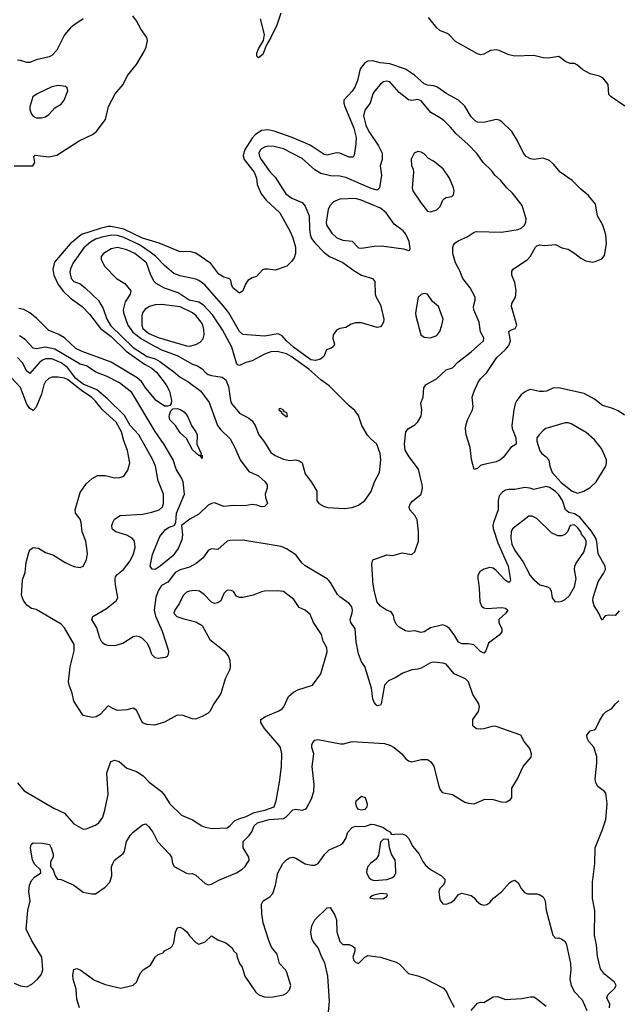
# Model space of a CAD drawing. Header units: inches. Extents: x 884549 to 1028252, y 526810 to 653624.
# Tile 704 of 1056: x 964464 to 968290, y 587289 to 593584. Entities that reach past the tile are written whole.
import ezdxf

# ---------------------------------------------------------------- set-up
doc = ezdxf.new("R2010")
doc.units = ezdxf.units.IN
doc.header["$MEASUREMENT"] = 0
doc.layers.add('A9568', color=7, linetype='Continuous')
doc.layers.add('A9569', color=7, linetype='Continuous')

msp = doc.modelspace()

# ---------------------------------------------------------------- linework, layer by layer
at = {"layer": 'A9568', "color": 5}
for points, elevation in [([(964430, 587423.8), (964470, 587406.4), (964510, 587401.3), (964542.9, 587417.1), (964577.6, 587450), (964601.7, 587478.3), (964612.3, 587510), (964606, 587590), (964539.1, 587699.1), (964505.4, 587770), (964516.4, 587890), (964531.8, 587950), (964522.7, 588010), (964527.1, 588050), (964540.3, 588079.7), (964558.3, 588101.7), (964599, 588130), (964597.2, 588150), (964562.2, 588182.2), (964545.4, 588210), (964534, 588290), (964538, 588310), (964550, 588320.5), (964610, 588320.3), (964654, 588310), (964666, 588290), (964678, 588250), (964678, 588230), (964660.7, 588199.3), (964661, 588170), (964678, 588150), (964690.8, 588110), (964706.8, 588090), (964730, 588086.3), (964811, 588051), (964870, 588007.2), (964924.5, 587995.5), (964950, 587996.3), (965010, 588039.1), (965040.5, 588070), (965054, 588110), (965052.1, 588167.9), (965059.5, 588190), (965070, 588210.7), (965126, 588254), (965134.7, 588265.3), (965146.9, 588330), (965170, 588368.2), (965189.6, 588390), (965250, 588437.1), (965270, 588443), (965290, 588424.4), (965315.3, 588390), (965344.9, 588330), (965421.6, 588250), (965434.9, 588230), (965440.2, 588190), (965451.6, 588170), (965530, 588128.4), (965550, 588123), (965570, 588124.9), (965590, 588114.7), (965650, 588060.9), (965670, 588052), (965690, 588057), (965737.6, 588082.4), (965850, 588130.4), (965887.2, 588152.8), (965905.1, 588170), (965931.7, 588211.7), (965929.4, 588230), (965892.3, 588290), (965892.7, 588330), (965931.2, 588368.8), (965947.2, 588392.7), (965962.2, 588430), (965985, 588450), (966058.4, 588470), (966150, 588476.9), (966169.8, 588490.2), (966210, 588532.7), (966230, 588536.2), (966270, 588530.3), (966290, 588536.4), (966296.6, 588543.4), (966330, 588603), (966344.4, 588650), (966345.8, 588694.2), (966334.6, 588810), (966343.4, 588890), (966332.4, 588930), (966331.9, 588948.1), (966337.4, 588962.7), (966350, 588977), (966370, 588982), (966514.4, 588954.4), (966535.1, 588955.1), (966590, 588968.4), (966796.9, 588956.9), (966830, 588946.5), (966858.4, 588930), (966906, 588890), (966930, 588860.5), (966950, 588846.4), (966970, 588840.4), (967030, 588855.3), (967070, 588853.4), (967090, 588841.6), (967111.3, 588811.3), (967140.9, 588690), (967150, 588663.7), (967164.4, 588644.4), (967230, 588630.9), (967310, 588582.3), (967330, 588574.6), (967369.6, 588570.4), (967438.4, 588601.6), (967490, 588599.5), (967550, 588582.4), (967575.8, 588584.2), (967601.2, 588598.8), (967609.5, 588610.5), (967609.8, 588670), (967647.1, 588730), (967681.5, 588810), (967733.6, 588870), (967735.6, 588890), (967724.4, 588924.4), (967689.6, 588970), (967667, 589010), (967510, 589065.4), (967490, 589068.3), (967430.7, 589050), (967410, 589048.2), (967384, 589050), (967364.7, 589064.7), (967360.9, 589070), (967360.7, 589110), (967397.8, 589162.2), (967403.1, 589190), (967398, 589210), (967360.9, 589270), (967333.2, 589350), (967314.2, 589370), (967241.6, 589401.6), (967190, 589463.5), (967170.6, 589470.6), (967110, 589476.8), (967090, 589472.7), (967030, 589438), (967010, 589430.9), (966970, 589427.3), (966913.3, 589406.7), (966864.3, 589375.7), (966822, 589358), (966796.8, 589330), (966775.3, 589210), (966770, 589200.9), (966750, 589198), (966743, 589203), (966730, 589219), (966721.1, 589241.1), (966713.5, 589310), (966670, 589448.7), (966650, 589479), (966629.2, 589529.2), (966614.3, 589605.7), (966608.2, 589690), (966582, 589730), (966576.1, 589750), (966590, 589791.3), (966592.4, 589810), (966588, 589830), (966570, 589852.4), (966510, 589894.2), (966495, 589910), (966450, 589986.3), (966438.3, 590000)], 2160), ([(964450, 588704.6), (964494, 588654), (964682.8, 588542.8), (964750, 588510.2), (964810, 588443.2), (964870, 588408.9), (964890, 588410.3), (964950, 588435.2), (964970.9, 588450), (964995.1, 588484.9), (965009.2, 588530), (965029.6, 588630), (965022.4, 588770), (965045.1, 588834.9), (965050, 588842), (965070, 588850.4), (965100.6, 588840.6), (965150, 588799.6), (965210, 588776.9), (965252.7, 588750), (965292, 588710), (965370.3, 588650), (965388.7, 588628.7), (965424, 588570), (965498.9, 588498.9), (965570, 588467.7), (965629.4, 588429.4), (965650, 588421.5), (965694.1, 588414.1), (965790, 588418), (965810, 588431.7), (965837.9, 588462.1), (965864.8, 588475.2), (965911.3, 588490), (965964.1, 588515.9), (966031.8, 588530), (966090, 588552.7), (966104.2, 588590), (966125.3, 588710), (966137, 588810), (966138.9, 588890), (966130.8, 588930), (966123.5, 588943.5), (966030, 589053.2), (966006.6, 589090), (966006.6, 589110), (966034.5, 589130), (966116.3, 589163.7), (966141.4, 589178.6), (966152.7, 589190), (966183.3, 589256.7), (966214.6, 589285.4), (966241.3, 589298.7), (966335.8, 589330), (966390, 589401), (966430, 589542), (966427.2, 589567.2), (966403.5, 589610), (966393.9, 589653.9), (966342, 589730), (966320.7, 589780.7), (966290, 589808), (966250, 589826.3), (966216.3, 589876.3), (966150, 589927.6), (966113.1, 589933.1), (966029.3, 589930.7), (966010, 589927.1), (965955.7, 589904.3), (965889.9, 589889.9), (965870, 589890.5), (965850, 589898.6), (965830, 589927.4), (965815.6, 589935.6), (965790, 589936.5), (965770, 589914.7), (965751.1, 589868.9), (965730, 589855.1), (965710, 589851.1), (965690, 589859.7), (965644.4, 589910), (965614, 589930), (965585.8, 589934.2), (965550.3, 589929.7), (965530, 589924.2), (965510, 589902.9), (965485.9, 589854.1), (965456.5, 589810), (965450.5, 589790), (965469.1, 589769.1), (965512.6, 589752.6), (965590, 589733.4), (965630, 589710.3), (965680.5, 589620.5), (965771.5, 589550), (965797, 589517), (965806.8, 589490), (965810.2, 589450), (965806.7, 589430), (965777.3, 589370), (965750, 589277.2), (965704.9, 589210), (965678.7, 589161.3), (965668.8, 589151.2), (965630, 589129.6), (965587.3, 589112.7), (965566.6, 589113.4), (965510, 589136.2), (965470, 589137.1), (965390, 589093), (965325.5, 589074.5), (965277.1, 589077.1), (965249.7, 589089.7), (965210, 589169.7), (965190, 589182.4), (965150, 589172), (965090, 589168.4), (965059.7, 589179.7), (965030, 589197.4), (964977.8, 589142.2), (964952.9, 589127.1), (964930, 589123.1), (964870, 589135.1), (964810, 589226.6), (964798.8, 589278.8), (964779.8, 589330), (964777.3, 589350), (964786.4, 589446.4), (964813.1, 589550), (964812, 589590), (964750, 589696.9), (964730, 589719.8), (964570, 589812.6), (964539.7, 589819.7), (964510, 589842), (964488.6, 589870), (964475.9, 589904.1), (964483.4, 590000)], 2180), ([(965421.5, 590000), (965412.3, 589987.7), (965370, 589965.7), (965350, 589932.7), (965333.9, 589890), (965324.5, 589810), (965331.8, 589770), (965374.4, 589674.4), (965415.3, 589550), (965414, 589526), (965406.7, 589513.3), (965394, 589506), (965350, 589500.4), (965330, 589503.5), (965310, 589526), (965295, 589570), (965278.5, 589598.5), (965250, 589627.7), (965230, 589639.3), (965210, 589642.8), (965190, 589637.8), (965123.8, 589596.2), (965070, 589580.7), (965030, 589582.8), (965007.1, 589590), (964990, 589603.5), (964975.8, 589630), (964956.9, 589696.9), (964926.6, 589750), (964931.5, 589768.5), (965020.1, 589819.9), (965084.1, 589870), (965092.5, 589890), (965076.5, 589970), (965074.5, 590000)], 2160), ([(967394.1, 590000), (967401.5, 589950), (967404.8, 589864.8), (967415.6, 589835.6), (967430, 589823.7), (967450, 589818.9), (967546.4, 589826.4), (967570, 589821), (967584.7, 589810), (967572, 589790), (967526.8, 589750), (967526.8, 589730), (967546, 589690), (967546, 589670), (967530, 589649.3), (967461.7, 589598.3), (967442.8, 589550), (967430, 589534), (967410, 589545.2), (967366.5, 589586.5), (967333.8, 589593.8), (967290, 589594), (967270, 589603.7), (967245.6, 589645.6), (967211.1, 589691.1), (967190, 589707.3), (967170, 589714.7), (967090, 589696.2), (967050, 589669.6), (967030, 589666), (966990, 589676), (966950, 589672.7), (966930, 589677.2), (966890, 589699.3), (966870, 589719), (966858, 589750), (966854.5, 589774.5), (966838, 589798), (966809.2, 589810), (966770, 589835.1), (966750, 589861.2), (966730, 589935.3), (966722, 589990), (966721.4, 590000)], 2140), ([(967600.8, 590000), (967601, 589999), (967598, 589990), (967590, 589986.6), (967570, 589998), (967568.2, 590000)], 2140), ([(967754.6, 590000), (967790, 589971.6), (967838.5, 589958.5), (967852.7, 589950), (967862, 589930), (967867.3, 589887.3), (967884.9, 589864.9), (967910, 589861.3), (967930, 589866.4), (967950, 589876.5), (967977.9, 589902.1), (968010, 589958.4), (968018.8, 590000)], 2160), ([(968296.1, 589803.9), (968270, 589774.5), (968230, 589777.4), (968207.3, 589772.7), (968197.1, 589762.9), (968190, 589746), (968179, 589759), (968166, 589790), (968136.9, 589836.9), (968128.3, 589868.3), (968129.1, 589889.1), (968162.3, 589990), (968168.8, 590000)], 2140), ([(968233.4, 587266.6), (968236, 587290), (968217.2, 587330), (968222.7, 587350), (968265.2, 587390), (968276.2, 587410), (968266.6, 587430), (968201.5, 587481.5), (968175.8, 587515.8), (968156.6, 587596.6), (968150.8, 587670), (968139.3, 587730), (968140.4, 587890), (968126.3, 587966.3), (968125.3, 588070), (968141.1, 588190), (968143, 588290), (968190, 588407.7), (968209.8, 588470), (968219.6, 588570), (968210, 588639), (968202.7, 588650), (968160.7, 588680.7), (968145.9, 588705.9), (968141.7, 588730), (968153.3, 588830), (968153.5, 588873.5), (968133.6, 588933.6), (968102, 588970), (968091.3, 588990), (968090, 589010.7), (968110, 589038), (968135.5, 589044.5), (968147.5, 589052.5), (968170, 589102), (968196.2, 589143.8), (968210, 589158), (968250, 589179.3), (968271.8, 589210), (968294.5, 589230)], 2140), ([(964847.3, 587267.3), (964830, 587322), (964825.4, 587385.4), (964806.6, 587450), (964804.7, 587475.3), (964810, 587511.3), (964830, 587518.8), (964850, 587510.6), (964943.5, 587443.5), (965010, 587415.3), (965110, 587392.6), (965190, 587412.2), (965211.6, 587430), (965236, 587490), (965253.2, 587510), (965301, 587539), (965330, 587590.8), (965350, 587607.3), (965382, 587618), (965390, 587631), (965429.4, 587650.6), (965439.5, 587660.5), (965450, 587682), (965459.7, 587750), (965470, 587776), (965479.3, 587780.7), (965490, 587783), (965510, 587772.7), (965532.7, 587752.7), (965550, 587726.4), (965590, 587684), (965610, 587674), (965650, 587687.7), (965690, 587726.8), (965730, 587701.6), (965781.4, 587681.4), (965822, 587650), (965831.6, 587631.6), (965850, 587614), (965854.8, 587590), (965870.4, 587550.4), (965885.8, 587525.8), (965903.7, 587470), (965971.6, 587370), (965992.4, 587350), (966030, 587336), (966050, 587334.3), (966083.5, 587336.5), (966150, 587350.6), (966170, 587360.7), (966190, 587382.8), (966198, 587410), (966172.1, 587492.1), (966162.4, 587510), (966124.2, 587550), (966109.6, 587610), (966074.9, 587654.9), (966056.5, 587696.5), (966021.3, 587810), (966012.3, 587867.7), (966009.6, 587930), (966019.7, 587950), (966063.8, 587976.2), (966081.7, 587998.3), (966099.9, 588050), (966115.4, 588130), (966147, 588190), (966170, 588213.8), (966190, 588226), (966210.2, 588230.2), (966230, 588224.2), (966290, 588187.6), (966330, 588177.8), (966350, 588178.8), (966372.7, 588190), (966415.7, 588250), (966443, 588277), (966510, 588305.8), (966530, 588320.4), (966549.5, 588350), (966560.9, 588390), (966590, 588419.1), (966610, 588428), (966670, 588425.7), (966710, 588440.5), (966730, 588439.1), (966790, 588418.8), (966810, 588402), (966834, 588390), (966838, 588378), (966854, 588374), (966862, 588378), (966910, 588378.8), (966930, 588370.7), (966950, 588350.7), (966977.7, 588297.7), (967017.1, 588250), (967041.2, 588201.2), (967058.2, 588178.2), (967090.3, 588150.3), (967161, 588110), (967182.8, 588090), (967182.8, 588070), (967171, 588050), (967150.4, 588029.6), (967144.4, 588010), (967150, 587958), (967170, 587930.7), (967190, 587930.5), (967219.6, 587940.4), (967243.7, 587956.3), (967270, 587991.3), (967290, 587998.8), (967350, 587984), (967370, 587970.7), (967384, 587950), (967409.1, 587929.1), (967430, 587923.9), (967450, 587927.3), (967470, 587939.5), (967492.3, 587967.7), (967546.3, 588010), (967594.9, 588065.1), (967610, 588077.3), (967630, 588082), (967650, 588066), (967668.7, 588028.7), (967690, 588004.2), (967710, 587996.3), (967770, 587995.1), (967790, 587989.2), (967810, 587975.5), (967823.2, 587950), (967830.4, 587890.4), (967872, 587732), (967890, 587713), (967910, 587714), (967930, 587706.7), (967950.2, 587690.2), (967958.9, 587670), (967985.7, 587550), (967987.4, 587510), (967980.7, 587450), (967988.4, 587410), (968011.3, 587370), (968058.5, 587318.5), (968090, 587250.7)], 2140), ([(966438, 587242), (966443.8, 587310), (966434.2, 587470), (966415.3, 587555.3), (966395.1, 587590), (966371.1, 587650), (966340.4, 587690), (966331, 587710), (966325.1, 587750), (966332.4, 587790), (966350.8, 587829.2), (966430, 587905.7), (966448, 587908), (966478.4, 587858.4), (966490.1, 587830), (966492.3, 587752.3), (966510.6, 587690), (966530, 587670.6), (966570, 587670.6), (966590, 587662.8), (966606, 587650), (966607.3, 587630), (966594.4, 587590), (966600.4, 587570), (966610, 587558), (966630, 587550.4), (966670, 587591.3), (966690, 587601), (966770, 587590.5), (966870, 587559.3), (966890, 587548), (966950, 587485.5), (967010, 587471.8), (967050, 587457.4), (967172.4, 587392.4), (967192.7, 587370), (967208.4, 587330), (967242, 587270)], 2120), ([(967350, 587248.7), (967390, 587297.3), (967410, 587302), (967430, 587300.5), (967490, 587337.4), (967518.9, 587338.9), (967570, 587320.3), (967674, 587326), (967730, 587338), (967750, 587338), (967770, 587324.9), (967830, 587276.4)], 2120)]:
    msp.add_lwpolyline(points, dxfattribs=dict(at, elevation=elevation))
at = {"layer": 'A9568', "color": 5, "elevation": 2140}
for points in [[(966650, 588529.4), (966630, 588535.3), (966619, 588550), (966613.2, 588570), (966614, 588590), (966650, 588620.7), (966671.7, 588611.7), (966684.9, 588570), (966682.8, 588550), (966677.5, 588542.5), (966670, 588534)], [(966790, 588346), (966770, 588326), (966757.3, 588242.7), (966742, 588218), (966708.6, 588191.4), (966690.3, 588170), (966682.3, 588150), (966681.7, 588130), (966698.7, 588098.7), (966710, 588088.2), (966730, 588080.4), (966810, 588086.4), (966843.1, 588096.9), (966859.6, 588110), (966868, 588130), (966867.3, 588190), (966863.7, 588210), (966841.2, 588250), (966828, 588290), (966822, 588342)], [(966777.5, 587997.5), (966734, 587990), (966716.9, 587983.1), (966702, 587970), (966730, 587963), (966790, 587966.4), (966810, 587978), (966816, 587990), (966813.4, 587993.4)]]:
    msp.add_lwpolyline(points, close=True, dxfattribs=at)
at = {"layer": 'A9569', "color": 5}
for points, elevation in [([(964430, 592650.3), (964549.5, 592650.5), (964560.7, 592670), (964555.1, 592710), (964562.6, 592717.4), (964650, 592706.7), (964702.5, 592717.5), (964843.6, 592810), (964930, 592849.2), (964952.2, 592867.8), (965013.1, 592946.9), (965033, 593030), (965074, 593110), (965126.3, 593170), (965153.2, 593226.8), (965210, 593297.1), (965259.6, 593380.4), (965272, 593408), (965281.3, 593450), (965276.5, 593470), (965241, 593521), (965210, 593576.9), (965187.6, 593607.6)], 2120), ([(964870, 593589.8), (964810, 593549.7), (964790, 593531), (964750, 593486.6), (964702.8, 593390), (964670, 593355.1), (964653.9, 593346.1), (964570, 593327.7), (964530, 593309.8), (964510, 593309.8), (964470, 593324), (964450, 593326.2)], 2120), ([(966134.6, 593625.4), (966107.7, 593550), (966070.3, 593469.7), (966040.7, 593419.3), (966018.3, 593361.7), (965990, 593339.3), (965980.9, 593350), (965979.7, 593370), (965990, 593398), (966022, 593450), (966029.5, 593490), (966003.7, 593590)], 2080), ([(968332.1, 593032.1), (968244.7, 593090), (968230, 593106), (968225.1, 593170), (968193.3, 593210), (968170, 593222), (968110, 593237.6), (968064.2, 593264.2), (968030, 593293.6), (968010, 593303.6), (967984.9, 593304.9), (967954.3, 593314.3), (967910, 593349.4), (967841.5, 593338.5), (967810, 593340.9), (967750, 593355.7), (967630, 593350.6), (967590, 593358.7), (967530, 593387.6), (967510, 593392), (967472.8, 593387.2), (967430, 593364), (967410, 593359), (967390, 593366), (967250, 593444.2), (967210, 593487.3), (967196.3, 593496.3), (967150, 593514.8), (967130, 593531), (967078, 593598)], 2080), ([(968330, 591056.4), (968290, 591083.1), (968250, 591100.9), (968190, 591118.2), (968138.9, 591158.9), (968073.3, 591193.3), (967908.6, 591231.4), (967871.2, 591228.8), (967830.7, 591210), (967813.1, 591206.9), (967787.1, 591207.1), (967730, 591218.8), (967710, 591214), (967690, 591202), (967670, 591184.8), (967642.4, 591150), (967631.7, 591128.3), (967622.7, 591090), (967610.1, 590990), (967613, 590970), (967635.1, 590910), (967638.7, 590870), (967603, 590850), (967555.3, 590784.7), (967532.3, 590767.7), (967510, 590758), (967430, 590741.2), (967410, 590733.2), (967390, 590714), (967370, 590708.7), (967353.2, 590773.2), (967344.5, 590850), (967318, 590930), (967313.6, 590970), (967316.2, 590990), (967329.6, 591030), (967359.6, 591090), (967362, 591110), (967355.6, 591170), (967368.6, 591210), (967397.2, 591270), (967410.9, 591290), (967450, 591328.3), (967514.8, 591425.2), (967570, 591475.5), (967590, 591500.6), (967600.9, 591530), (967591.3, 591590), (967601.4, 591598.6), (967631.6, 591610), (967641.7, 591630), (967606.9, 591750), (967609.7, 591770), (967633, 591810), (967638, 591850), (967630, 591904), (967609.6, 591950), (967610, 591976), (967619.3, 591990), (967710, 592051.6), (967730, 592071.8), (967761.3, 592130), (967770, 592138.7), (967790, 592143.7), (967818.7, 592141.3), (967890, 592146), (967930, 592126), (967970, 592117.3), (968013, 592090), (968050, 592059.1), (968082.3, 592042.3), (968126.3, 592033.7), (968142.5, 592037.5), (968185.2, 592054.8), (968203.2, 592076.8), (968214.3, 592150), (968210, 592208), (968191.6, 592270), (968158.4, 592330), (968143.8, 592403.8), (968100.1, 592460.1), (968050, 592501), (967994.9, 592554.9), (967918, 592610), (967878.8, 592658.8), (967850, 592684.1), (967810, 592699.2), (967750, 592689.8), (967730, 592694.8), (967701.6, 592710), (967684.2, 592730), (967646.9, 592810), (967610, 592869.6), (967546.3, 592930), (967530, 592941.5), (967510, 592946.2), (967430, 592926.3), (967390, 592929.8), (967376.5, 592936.5), (967350, 592962.3), (967310.4, 593030.4), (967268.5, 593068.5), (967194.5, 593110), (967130, 593155.4), (967110, 593162), (967070, 593165.8), (967050, 593174.9), (966988.3, 593228.3), (966930, 593266.8), (966830, 593302.3), (966767.6, 593307.6), (966721.2, 593321.2), (966690, 593318.5), (966670, 593309), (966641.1, 593270), (966623.9, 593196.1), (966606.7, 593153.3), (966590, 593127.8), (966536.9, 593070), (966535.9, 593050), (966541.9, 593030), (966599.1, 592890), (966614.2, 592830), (966613.8, 592790), (966601.6, 592718.4), (966595, 592705), (966570, 592704.9), (966511.3, 592731.3), (966490, 592733.7), (966430, 592716.8), (966410, 592722), (966320.8, 592780.8), (966206, 592830), (966090, 592871.1), (966050, 592880.3), (966010, 592875), (965970, 592847.6), (965950, 592825.5), (965901.8, 592750), (965893.2, 592713.2), (965898.3, 592690), (965962.3, 592610), (965977.2, 592570), (965982.7, 592530), (966007.7, 592470), (966040.8, 592430), (966127.2, 592350), (966194, 592230), (966209.2, 592190), (966226.4, 592130), (966226.3, 592090), (966217.8, 592062.3), (966202.5, 592037.5), (966172.4, 592007.6), (966096.5, 591983.5), (966050, 591989.6), (966030, 591989.6), (966015.8, 591984.2), (965978.7, 591941.3), (965950, 591932.6), (965923.5, 591916.5), (965907.8, 591892.2), (965890, 591849.6), (965870, 591835.6), (965827, 591870), (965818, 591890), (965816, 591910), (965806.8, 591926.8), (965770, 591937.4), (965737.5, 591957.5), (965685.6, 592025.6), (965590, 592090.6), (965550, 592101.8), (965490, 592100.6), (965356, 592156), (965250, 592188.2), (965130, 592244.2), (965050, 592261.2), (965030, 592261.2), (964978.6, 592250), (964859.9, 592210), (964786.2, 592150), (964686.6, 592033.4), (964675.5, 591990), (964681.7, 591950), (964710.9, 591890), (964745.2, 591845.2), (964790, 591803.4), (964864.6, 591750), (964910, 591700.7), (964980.4, 591610), (965050, 591557.9), (965145.8, 591465.8), (965261.3, 591381.3), (965310, 591356.5), (965339.2, 591330), (965401, 591250), (965421.5, 591210), (965433.8, 591150), (965433.6, 591130), (965423.2, 591116.8), (965410, 591112.5), (965390, 591114.2), (965335.9, 591150), (965270, 591228.7), (965242.8, 591270), (965214.5, 591294.5), (965050, 591395.1), (964863.4, 591463.4), (964822.8, 591482.8), (964749.9, 591549.9), (964710, 591572.7), (964650, 591596.5), (964574.3, 591674.3), (964529.9, 591709.9), (964490, 591731.4), (964458.2, 591738.2)], 2120), ([(966721.4, 590000), (966715.6, 590104.4), (966721.2, 590130), (966810, 590163.1), (966850, 590158.5), (966910, 590175.9), (966970, 590165.5), (966990, 590181.7), (967013.2, 590250), (967013.7, 590310), (967005.6, 590385.6), (966992.9, 590412.9), (966959.1, 590450), (966953.7, 590470), (966961.3, 590490), (966974.6, 590505.4), (967029.6, 590550), (967038.9, 590590), (967037.7, 590610), (967012.8, 590710), (966953.3, 590790), (966928.8, 590831.2), (966923.1, 590870), (966931.9, 590948.1), (966950, 590970.7), (966990, 590994.9), (967010, 591012.7), (967029.7, 591050), (967035.6, 591090), (967028.6, 591131.4), (967042.9, 591170), (967047.3, 591230), (967060.9, 591250), (967130, 591290.3), (967190, 591344.9), (967230, 591358.4), (967265.8, 591394.2), (967350, 591460.9), (967428.4, 591531.6), (967431.6, 591550), (967408.7, 591588.7), (967401.5, 591650), (967366.2, 591730), (967364.4, 591750), (967374.7, 591790), (967375, 591810), (967343.5, 591870), (967297.2, 591930), (967278.2, 591978.1), (967249.8, 592030), (967232.9, 592090), (967233.1, 592126.9), (967238, 592142), (967245.6, 592154.4), (967267, 592170), (967325, 592195), (967370, 592225.3), (967384, 592230), (967544.6, 592224.6), (967650, 592242), (967670, 592251.7), (967690, 592270.4), (967699.8, 592290), (967702, 592310), (967676.4, 592396.4), (967614, 592474), (967577.2, 592510), (967538.1, 592558.1), (967502, 592590), (967479.4, 592619.4), (967426.6, 592670), (967387.4, 592727.4), (967328.7, 592788.7), (967253.6, 592853.6), (967217.8, 592897.8), (967177.1, 592937.1), (967155.1, 592955.1), (967091.6, 592991.6), (967030, 593065.5), (967010, 593074), (966970, 593066.6), (966950, 593071.4), (966890, 593118.3), (966830, 593186.4), (966808.2, 593191.8), (966790, 593186.9), (966770, 593172.6), (966733.4, 593130), (966722, 593110), (966705.5, 593050), (966670, 593004.8), (966661.8, 592970), (966677.4, 592910), (966696.6, 592870), (966758.3, 592778.3), (966781.2, 592730), (966780.4, 592690), (966768.1, 592650), (966777.8, 592590), (966764.9, 592510), (966750, 592494), (966710, 592503.8), (966550, 592576.1), (966510, 592583.7), (966450, 592586.7), (966390, 592600.5), (966350, 592624.3), (966270, 592695.7), (966150, 592757.4), (966090, 592773.4), (966050, 592775), (966030, 592769.8), (966010, 592757.4), (966001.8, 592750), (965993.2, 592730), (965996.8, 592710), (966008.7, 592690), (966066.2, 592610), (966098.1, 592578.1), (966165.2, 592470), (966203.6, 592443.6), (966270, 592415.8), (966290, 592392.2), (966314.8, 592330), (966316.3, 592250), (966321.8, 592210), (966330, 592185), (966350, 592156.4), (966410, 592095.1), (966444.5, 592070), (966530, 592032.4), (966600.8, 591980.8), (966650, 591951.7), (966719.1, 591930), (966733.7, 591910), (966736.9, 591830), (966742.8, 591810), (966770, 591762), (966791.3, 591670), (966790.2, 591650), (966779.5, 591630), (966770, 591619.6), (966750, 591616.9), (966650, 591645.7), (966610, 591646.8), (966582.9, 591637.1), (966550, 591615.6), (966510, 591609.1), (966490, 591599.4), (966467.3, 591570), (966466, 591546), (966475.8, 591510), (966470, 591494), (966455.8, 591484.2), (966426, 591474), (966408, 591430), (966386.6, 591413.4), (966355, 591404.9), (966324.8, 591410), (966214.6, 591490), (966169.9, 591530), (966142.6, 591562.6), (966116.5, 591576.5), (966030, 591560.7), (965890, 591571), (965869.9, 591589.9), (965800.5, 591710), (965770, 591751.2), (965648.4, 591888.4), (965610, 591915.6), (965590, 591924.3), (965490, 591946.1), (965450, 591961.5), (965390, 592011.9), (965332.7, 592072.7), (965298.6, 592098.6), (965230, 592144.9), (965130, 592191), (965090, 592203.9), (965053.6, 592206.4), (964990, 592193.8), (964950, 592180.2), (964917.7, 592162.3), (964875.4, 592124.6), (964805.6, 592030), (964788.8, 591991.2), (964785.3, 591970), (964793.8, 591930), (964810, 591910.1), (964850, 591895.1), (964882.4, 591870), (964968.1, 591788.1), (964998.3, 591738.3), (965021.8, 591670), (965046.9, 591626.9), (965190, 591488.2), (965278.4, 591430), (965330, 591416.1), (965359.7, 591399.7), (965450, 591333.1), (965490, 591297.7), (965539.7, 591270), (965622.6, 591210), (965676.1, 591136.1), (965728.8, 590988.8), (965750, 590962), (965810, 590904.9), (965840.2, 590850), (965874.4, 590770), (965930, 590696.5), (965990, 590667.7), (966033.1, 590630), (966047.2, 590610), (966045.7, 590590), (966032.9, 590550), (966034.6, 590530), (966047.3, 590490), (966030, 590472.7), (966010, 590469.7), (965980.1, 590480.1), (965950, 590483.5), (965904.5, 590475.5), (965830, 590478.9), (965770, 590470.9), (965710, 590494.2), (965690, 590491.7), (965670, 590481), (965610, 590423.2), (965552, 590390), (965499.1, 590350), (965504.8, 590290), (965500.9, 590259.1), (965476.8, 590203.2), (965442.8, 590157.2), (965362.6, 590090), (965330, 590069.9), (965311.7, 590071.7), (965299.4, 590090), (965314.1, 590165.9), (965360.4, 590279.6), (965396, 590324), (965420.2, 590339.8), (965452.7, 590350), (965463, 590370), (965466.4, 590430), (965516.9, 590550), (965509.9, 590630), (965501.8, 590650), (965465.6, 590710), (965445, 590770), (965388.7, 590868.7), (965330, 590952.1), (965180.9, 591200.9), (965101.4, 591261.4), (965023.8, 591303.8), (964950.4, 591330.4), (964891.8, 591370), (964850, 591382.4), (964690, 591477), (964630, 591491.3), (964570, 591479.5), (964550, 591483.7), (964499.2, 591539.2), (964463.4, 591563.4)], 2140), ([(965074.5, 590000), (965073.8, 590010), (965077.5, 590022.5), (965085.1, 590034.9), (965127, 590070), (965170, 590123.6), (965192.3, 590170), (965202.8, 590210), (965197.3, 590250), (965182.7, 590270), (965148.3, 590288.3), (965079.5, 590310), (965062.5, 590322.5), (965056.3, 590330), (965054, 590350), (965059.1, 590370), (965070, 590390.3), (965105.8, 590414.2), (965250, 590423.3), (965310, 590434.9), (965355.6, 590450), (965377.5, 590470), (965384.1, 590490), (965383.7, 590550), (965350, 590635.1), (965332.2, 590730), (965315.4, 590770), (965225, 590930), (965170.9, 590990), (965134, 591054), (965022.9, 591162.9), (964958.4, 591218.4), (964870, 591253.7), (964824.2, 591290), (964770, 591361.2), (964730, 591389.5), (964670, 591416.6), (964630, 591416), (964610, 591406.3), (964589, 591390), (964530, 591322), (964510, 591336.1), (964483, 591390), (964450, 591424.5)], 2160), ([(964483.4, 590000), (964484.2, 590010), (964499.8, 590050), (964505.9, 590114.1), (964522.2, 590177.8), (964530, 590195.5), (964550, 590208.7), (964584.4, 590204.4), (964630, 590177.6), (964679.9, 590159.9), (964754.1, 590114.1), (964810, 590087.4), (964850, 590081.7), (964870, 590090.5), (964892.4, 590130), (964897.2, 590170), (964893.9, 590206.1), (964886.3, 590250), (964864.6, 590310), (964857.3, 590370), (964850.7, 590390), (964821.4, 590430), (964818.2, 590450), (964850, 590560.5), (964890, 590617.6), (964928.4, 590651.6), (964962.7, 590670), (965010, 590670.2), (965070, 590654), (965103.8, 590656.2), (965130, 590666), (965156.6, 590703.4), (965167.8, 590750), (965153.8, 590830), (965130.7, 590890.7), (965115.3, 590950), (965080.3, 591010), (964993.9, 591090), (964950, 591145.6), (964924.1, 591170), (964867.1, 591207.1), (964770, 591283), (964750, 591291.9), (964710, 591299.5), (964670, 591298.9), (964650, 591289.8), (964630, 591271.7), (964618.8, 591250), (964604.8, 591190), (964570, 591106), (964550, 591085.2), (964530, 591098), (964510, 591125.1), (964470, 591232.1), (964410, 591297.3)], 2180), ([(968168.8, 590000), (968196.9, 590043.1), (968208.7, 590070), (968205.7, 590090), (968161.7, 590170), (968153.8, 590246.2), (968147, 590270), (968117.2, 590317.2), (968043.6, 590403.6), (968010, 590425.3), (967973.5, 590433.5), (967953.3, 590450), (967933.5, 590510), (967910, 590547), (967886.6, 590570), (967850, 590593.6), (967830, 590598.7), (967750, 590580.7), (967725.2, 590590), (967693.5, 590593.5), (967630, 590579.9), (967590, 590579.4), (967570, 590575.3), (967550, 590564.1), (967530, 590540.5), (967522, 590510), (967521.8, 590450), (967493.4, 590370), (967488.3, 590350), (967490.1, 590330.1), (967520, 590240), (967585.6, 590090), (967600.8, 590000)], 2140), ([(968018.8, 590000), (968020.9, 590010), (968009.5, 590070), (968013, 590090), (968020.5, 590110), (968070, 590180.3), (968085, 590230), (968084.2, 590250), (968075.5, 590270), (968054.7, 590294.7), (968050, 590309.4), (968030, 590337.3), (968010, 590354.5), (967983.6, 590350), (967966.7, 590310), (967948.1, 590291.9), (967930, 590285.1), (967904.9, 590284.9), (967863.1, 590303.1), (967770, 590394.1), (967739.5, 590410), (967719.1, 590410), (967614.7, 590330), (967606.2, 590310), (967603.8, 590270), (967610.2, 590230), (967630, 590190.3), (967679.8, 590119.8), (967728.2, 590030), (967750, 590003.7), (967754.6, 590000)], 2160), ([(966438.3, 590000), (966430, 590009.7), (966290, 590092.6), (966269.8, 590109.8), (966230, 590163.1), (966170, 590200.5), (966135.5, 590215.5), (965890, 590256.2), (965810, 590255.2), (965790, 590250.7), (965730, 590196.9), (965690, 590201.6), (965670, 590189.6), (965637.2, 590142.8), (965593.1, 590106.9), (965550, 590083), (965490, 590066.7), (965458.5, 590050), (965421.5, 590000)], 2160), ([(967568.2, 590000), (967510, 590063.5), (967490, 590076.8), (967470, 590082.4), (967430, 590070.6), (967405.9, 590054.1), (967393.6, 590030), (967392.6, 590010), (967394.1, 590000)], 2140)]:
    msp.add_lwpolyline(points, dxfattribs=dict(at, elevation=elevation))
for points, elevation in [([(964710, 593163.5), (964670, 593155.3), (964576.3, 593110), (964548.9, 593090), (964530, 593026), (964528.8, 593010), (964539.9, 592979.9), (964550, 592966.4), (964570, 592956.4), (964603.9, 592956.1), (964630, 592963.8), (964650, 592978), (964690, 593021.3), (964730, 593044.9), (964749.6, 593070), (964771.1, 593130), (964767.8, 593147.8), (964756.8, 593156.8)], 2140), ([(967010, 592740.9), (966986.8, 592730), (966967.3, 592692.7), (966968.7, 592650), (966979.5, 592630), (966982, 592610), (966973, 592510), (966978.2, 592490), (967030, 592410.3), (967070, 592360.5), (967090, 592356.4), (967130, 592368.9), (967152.8, 592390), (967169.7, 592430.3), (967178.7, 592441.3), (967190, 592448.2), (967226.8, 592453.2), (967236.6, 592463.4), (967240.7, 592490), (967236.9, 592510), (967212.2, 592570), (967171.3, 592631.3), (967110, 592680.4), (967076.8, 592696.8), (967050, 592726), (967030, 592737)], 2160), ([(966610, 592441.1), (966510, 592435.5), (966470, 592418.6), (966445.7, 592394.3), (966437.1, 592370), (966423.9, 592290), (966426.3, 592270), (966458.7, 592218.7), (966492.1, 592190), (966530, 592173.7), (966588.6, 592168.6), (966630, 592126.4), (966650, 592123.8), (966730, 592136.9), (966777.4, 592137.4), (966918.2, 592118.2), (966950, 592108), (966958, 592110), (966959.5, 592120.5), (966954, 592166), (966933.2, 592213.2), (966914.7, 592234.7), (966857.3, 592277.3), (966807.1, 592350), (966770, 592378.1), (966647.4, 592430)], 2160), ([(965090, 592127.7), (965050, 592118.9), (965000.4, 592090), (964984.9, 592070), (964984.4, 592050), (965007.5, 592007.5), (965084.2, 591930), (965137.4, 591897.4), (965175.5, 591850), (965171.2, 591830), (965139.4, 591780.6), (965125.9, 591730), (965128.5, 591710), (965156.1, 591630), (965187.2, 591587.2), (965243.7, 591543.7), (965306.8, 591506.8), (965370, 591473.7), (965470, 591436.6), (965570, 591382.2), (965600.9, 591370), (965631.6, 591351.6), (965650.3, 591330), (965670, 591316.1), (965690, 591308.3), (965757.8, 591297.8), (965781.6, 591281.6), (965799, 591239), (965812.2, 591150), (965819.1, 591130), (965870, 591069.4), (965930, 591037.2), (965950, 591020.3), (965969.2, 590990), (965993.4, 590930), (966030, 590883.2), (966070, 590818), (966098.1, 590798.1), (966150, 590773.4), (966190, 590766.5), (966230, 590769.2), (966250, 590764.7), (966270.9, 590750.9), (966290, 590680.7), (966330, 590628), (966363.2, 590570), (966364.1, 590510), (966376.9, 590490), (966410, 590471.9), (966434.7, 590465.3), (966541.5, 590458.5), (966590, 590464.6), (966630, 590480.3), (966669.6, 590510), (966710, 590566.7), (966731.7, 590630), (966763.2, 590690), (966772.9, 590770), (966768.2, 590810), (966747.1, 590870), (966706.1, 590906.1), (966688.5, 590928.5), (966651.5, 590990), (966630, 591053.2), (966605.6, 591085.6), (966570, 591115.1), (966442.6, 591242.6), (966390, 591280.8), (966311.7, 591350), (966200.2, 591430), (966170, 591446.9), (966110, 591463.5), (966070, 591459.8), (966030, 591445.8), (965950, 591403.9), (965910, 591392.4), (965870, 591373.6), (965858.4, 591378.4), (965850, 591389), (965820.6, 591490), (965761.6, 591601.6), (965696.5, 591696.5), (965639, 591759), (965610, 591778), (965547.4, 591790), (965477, 591837), (965390, 591866.8), (965337.8, 591897.8), (965325, 591910), (965303, 591950), (965275.4, 592030), (965199.8, 592090), (965150, 592111.8)], 2160), ([(967050, 591834.3), (967030, 591827.3), (967010.3, 591809.7), (966994.9, 591710), (966996.5, 591690), (967029.1, 591570), (967050, 591554.6), (967090, 591549.2), (967130, 591565.7), (967149.8, 591590.2), (967163.5, 591630), (967170.7, 591670), (967141, 591750), (967102.8, 591782.8), (967070, 591829.6)], 2160), ([(965370, 591762.6), (965330, 591760.3), (965294.3, 591750), (965267.4, 591732.6), (965250.1, 591710), (965245.9, 591690), (965245.3, 591630), (965252.4, 591610), (965290, 591577.9), (965350, 591551.8), (965530, 591499.3), (965550, 591497.3), (965590, 591507.6), (965617.6, 591522.4), (965636.2, 591543.8), (965643.7, 591570), (965642.4, 591602.4), (965635.1, 591630), (965624.1, 591650), (965592.5, 591690), (965569.8, 591710), (965490, 591748.1)], 2180), ([(965630, 590778), (965618.6, 590798.6), (965610, 590797), (965570, 590834.5), (965530, 590905.6), (965490, 590942), (965459.3, 590990), (965425.1, 591025.1), (965419.2, 591050), (965421.5, 591058.5), (965430, 591083.7), (965444.2, 591095.8), (965470, 591097.7), (965490, 591092.1), (965515.9, 591075.9), (965534.5, 591054.5), (965565.7, 590985.7), (965590.8, 590950), (965598.8, 590930), (965596.5, 590870), (965624.9, 590810), (965622, 590802), (965630, 590798)], 2120), ([(966130, 591099.3), (966123, 591097), (966120.7, 591090), (966136.8, 591076.8), (966137.3, 591070), (966170, 591044), (966176, 591050), (966171.2, 591070), (966156.9, 591076.9), (966148.7, 591090)], 2180), ([(967970, 591006.5), (967950, 591006.3), (967827.3, 590970), (967810, 590958.4), (967783.8, 590930), (967770.5, 590910), (967768.8, 590890), (967790, 590828.4), (967802.3, 590810), (967830.1, 590790.1), (967845.8, 590770), (967852.1, 590730), (967868.2, 590688.2), (967925.9, 590625.9), (967994.7, 590570), (968030, 590556.8), (968070, 590568.8), (968110, 590592.8), (968148.4, 590630), (968209.9, 590730), (968216.1, 590750), (968214.4, 590770), (968183.5, 590843.5), (968138.4, 590898.4), (968084.9, 590944.9), (967990, 590999.8)], 2140)]:
    msp.add_lwpolyline(points, close=True, dxfattribs=dict(at, elevation=elevation))

doc.saveas('drawing.dxf')
